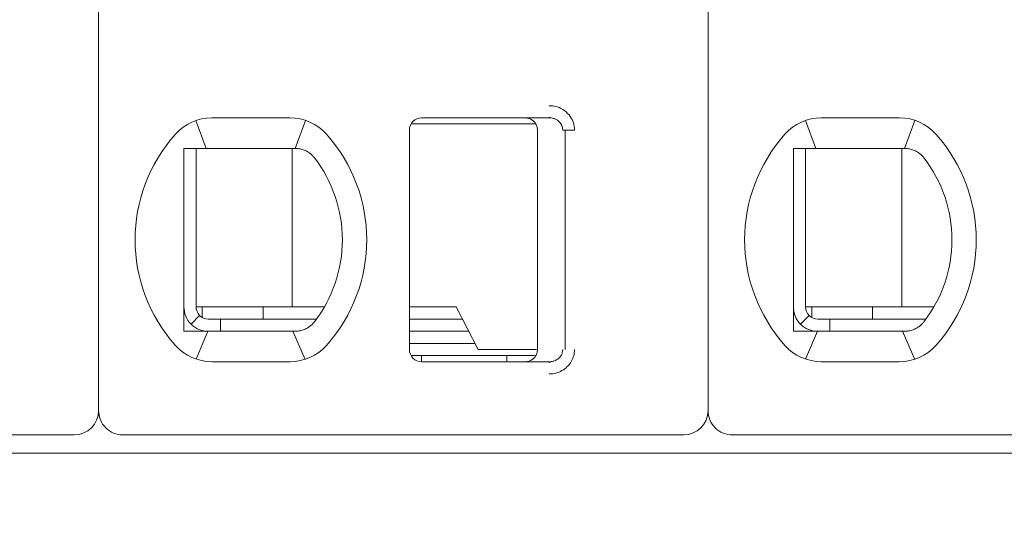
# Model space of a CAD drawing. Header units: millimetres. Extents: x -1114 to 1396, y -630 to 631.
# Tile 508 of 656: x 441.51 to 449.58, y -163.08 to -158.91. Entities that reach past the tile are written whole.
import ezdxf

# ---------------------------------------------------------------- set-up
doc = ezdxf.new("R2010")
doc.units = ezdxf.units.MM
doc.header["$MEASUREMENT"] = 0

msp = doc.modelspace()

# ---------------------------------------------------------------- linework, layer by layer
at = {"lineweight": 18}
for points, knots in [([(1038.9843, -629.7647), (1038.9843, -629.7647), (-1111.4882, -629.7647), (-1111.4882, -629.7647), (-1111.4882, -629.7647), (-1111.4882, -629.7647), (-1111.4882, 630.7883), (-1111.4882, 630.7883), (-1111.4882, 630.7883), (-1111.4882, 630.7883), (1038.9843, 630.7883), (1038.9843, 630.7883)], [0, 0, 0, 0, 0.333333, 0.333333, 0.333333, 0.333333, 0.666667, 0.666667, 0.666667, 0.666667, 1, 1, 1, 1]), ([(445.8512, -159.6116), (445.8732, -159.6115), (445.8944, -159.6147), (445.9155, -159.6215), (445.9155, -159.6215), (445.9366, -159.6283), (445.9576, -159.6386), (445.9762, -159.6522), (445.9762, -159.6522), (445.9947, -159.6658), (446.0108, -159.6828), (446.023, -159.7), (446.023, -159.7), (446.0352, -159.7172), (446.0435, -159.7347), (446.0492, -159.7533), (446.0492, -159.7533), (446.055, -159.7718), (446.0581, -159.7913), (446.0582, -159.8116)], [0, 0, 0, 0, 0.2, 0.2, 0.2, 0.2, 0.4, 0.4, 0.4, 0.4, 0.6, 0.6, 0.6, 0.6, 0.8, 0.8, 0.8, 0.8, 1, 1, 1, 1]), ([(444.8038, -159.7116), (444.7772, -159.7116), (444.7518, -159.7222), (444.733, -159.7409), (444.733, -159.7409), (444.7143, -159.7597), (444.7038, -159.7851), (444.7038, -159.8116)], [0, 0, 0, 0, 0.5, 0.5, 0.5, 0.5, 1, 1, 1, 1]), ([(444.8038, -159.7116), (444.7772, -159.7116), (444.7518, -159.7222), (444.733, -159.7409), (444.733, -159.7409), (444.7143, -159.7597), (444.7038, -159.7851), (444.7038, -159.8116)], [0, 0, 0, 0, 0.5, 0.5, 0.5, 0.5, 1, 1, 1, 1]), ([(445.6538, -159.7116), (445.6643, -159.7116), (445.6748, -159.7133), (445.6847, -159.7166), (445.6847, -159.7166), (445.6947, -159.7198), (445.7042, -159.7247), (445.7126, -159.7308), (445.7126, -159.7308), (445.7211, -159.737), (445.7286, -159.7445), (445.7347, -159.7529), (445.7347, -159.7529), (445.7409, -159.7614), (445.7457, -159.7709), (445.7489, -159.7809), (445.7489, -159.7809), (445.7521, -159.7908), (445.7538, -159.8012), (445.7538, -159.8116)], [0, 0, 0, 0, 0.2, 0.2, 0.2, 0.2, 0.4, 0.4, 0.4, 0.4, 0.6, 0.6, 0.6, 0.6, 0.8, 0.8, 0.8, 0.8, 1, 1, 1, 1]), ([(445.8512, -159.7116), (445.8599, -159.7116), (445.8687, -159.7126), (445.8772, -159.7145), (445.8772, -159.7145), (445.8855, -159.7163), (445.8937, -159.719), (445.9014, -159.7226), (445.9014, -159.7226), (445.909, -159.7261), (445.9162, -159.7304), (445.9227, -159.7354), (445.9227, -159.7354), (445.9289, -159.7402), (445.9345, -159.7456), (445.9395, -159.7515), (445.9395, -159.7515), (445.944, -159.757), (445.9479, -159.7629), (445.9512, -159.7691), (445.9512, -159.7691), (445.9544, -159.7753), (445.9569, -159.7819), (445.9587, -159.7887), (445.9587, -159.7887), (445.9607, -159.7962), (445.9617, -159.8039), (445.9617, -159.8116)], [0, 0, 0, 0, 0.142857, 0.142857, 0.142857, 0.142857, 0.285714, 0.285714, 0.285714, 0.285714, 0.428571, 0.428571, 0.428571, 0.428571, 0.571429, 0.571429, 0.571429, 0.571429, 0.714286, 0.714286, 0.714286, 0.714286, 0.857143, 0.857143, 0.857143, 0.857143, 1, 1, 1, 1]), ([(442.8538, -159.9616), (442.8605, -159.9616), (442.8673, -159.9616), (442.8741, -159.9616), (442.8741, -159.9616), (442.8809, -159.9616), (442.8878, -159.9616), (442.8946, -159.9616), (442.8946, -159.9616), (442.9015, -159.9616), (442.9083, -159.9616), (442.9152, -159.9616)], [0, 0, 0, 0, 0.333333, 0.333333, 0.333333, 0.333333, 0.666667, 0.666667, 0.666667, 0.666667, 1, 1, 1, 1]), ([(442.8538, -159.9616), (442.8538, -160.0126), (442.8538, -160.0651), (442.8538, -160.12), (442.8538, -160.12), (442.8538, -160.1475), (442.8538, -160.1756), (442.8538, -160.2045), (442.8538, -160.2045), (442.8538, -160.219), (442.8538, -160.2336), (442.8538, -160.2486), (442.8538, -160.2486), (442.8538, -160.2635), (442.8538, -160.2787), (442.8538, -160.294), (442.8538, -160.294), (442.8538, -160.3248), (442.8538, -160.3564), (442.8538, -160.3891), (442.8538, -160.3891), (442.8538, -160.4218), (442.8538, -160.4556), (442.8538, -160.4909), (442.8538, -160.4909), (442.8538, -160.5086), (442.8538, -160.5266), (442.8538, -160.5447), (442.8538, -160.5447), (442.8538, -160.5628), (442.8538, -160.581), (442.8538, -160.5995), (442.8538, -160.5995), (442.8538, -160.6181), (442.8538, -160.6368), (442.8538, -160.6557), (442.8538, -160.6557), (442.8538, -160.6747), (442.8538, -160.694), (442.8538, -160.713), (442.8538, -160.713), (442.8538, -160.751), (442.8538, -160.7886), (442.8538, -160.8256), (442.8538, -160.8256), (442.8538, -160.8349), (442.8538, -160.8441), (442.8538, -160.8534), (442.8538, -160.8534), (442.8538, -160.8626), (442.8538, -160.8718), (442.8538, -160.8809), (442.8538, -160.8809), (442.8538, -160.8991), (442.8538, -160.9169), (442.8538, -160.9344), (442.8538, -160.9344), (442.8538, -160.9693), (442.8538, -161.003), (442.8538, -161.0356), (442.8538, -161.0356), (442.8538, -161.052), (442.8538, -161.068), (442.8538, -161.0839), (442.8538, -161.0839), (442.8538, -161.0998), (442.8538, -161.1154), (442.8538, -161.1307), (442.8538, -161.1307), (442.8538, -161.1614), (442.8538, -161.191), (442.8538, -161.2198), (442.8538, -161.2198), (442.8538, -161.2485), (442.8538, -161.2765), (442.8538, -161.3038), (442.8538, -161.3038), (442.8538, -161.3585), (442.8538, -161.4108), (442.8538, -161.4616)], [0, 0, 0, 0, 0.05, 0.05, 0.05, 0.05, 0.1, 0.1, 0.1, 0.1, 0.15, 0.15, 0.15, 0.15, 0.2, 0.2, 0.2, 0.2, 0.25, 0.25, 0.25, 0.25, 0.3, 0.3, 0.3, 0.3, 0.35, 0.35, 0.35, 0.35, 0.4, 0.4, 0.4, 0.4, 0.45, 0.45, 0.45, 0.45, 0.5, 0.5, 0.5, 0.5, 0.55, 0.55, 0.55, 0.55, 0.6, 0.6, 0.6, 0.6, 0.65, 0.65, 0.65, 0.65, 0.7, 0.7, 0.7, 0.7, 0.75, 0.75, 0.75, 0.75, 0.8, 0.8, 0.8, 0.8, 0.85, 0.85, 0.85, 0.85, 0.9, 0.9, 0.9, 0.9, 0.95, 0.95, 0.95, 0.95, 1, 1, 1, 1]), ([(443.0829, -159.9616), (443.0778, -159.9616), (443.0726, -159.9616), (443.0673, -159.9616), (443.0673, -159.9616), (443.0621, -159.9616), (443.0568, -159.9616), (443.0513, -159.9616), (443.0513, -159.9616), (443.0459, -159.9616), (443.0404, -159.9616), (443.0348, -159.9616), (443.0348, -159.9616), (443.0291, -159.9616), (443.0233, -159.9616), (443.0174, -159.9616), (443.0174, -159.9616), (443.0114, -159.9616), (443.0052, -159.9616), (442.999, -159.9616), (442.999, -159.9616), (442.9927, -159.9616), (442.9863, -159.9616), (442.9797, -159.9616), (442.9797, -159.9616), (442.9731, -159.9616), (442.9663, -159.9616), (442.9594, -159.9616), (442.9594, -159.9616), (442.9524, -159.9616), (442.9453, -159.9616), (442.938, -159.9616), (442.938, -159.9616), (442.9306, -159.9616), (442.923, -159.9616), (442.9152, -159.9616)], [0, 0, 0, 0, 0.111111, 0.111111, 0.111111, 0.111111, 0.222222, 0.222222, 0.222222, 0.222222, 0.333333, 0.333333, 0.333333, 0.333333, 0.444444, 0.444444, 0.444444, 0.444444, 0.555556, 0.555556, 0.555556, 0.555556, 0.666667, 0.666667, 0.666667, 0.666667, 0.777778, 0.777778, 0.777778, 0.777778, 0.888889, 0.888889, 0.888889, 0.888889, 1, 1, 1, 1]), ([(443.7662, -159.9616), (443.7615, -159.9616), (443.7568, -159.9616), (443.7521, -159.9616), (443.7521, -159.9616), (443.7475, -159.9616), (443.7428, -159.9616), (443.7382, -159.9616), (443.7382, -159.9616), (443.7336, -159.9616), (443.7291, -159.9616), (443.7246, -159.9616)], [0, 0, 0, 0, 0.333333, 0.333333, 0.333333, 0.333333, 0.666667, 0.666667, 0.666667, 0.666667, 1, 1, 1, 1]), ([(443.8638, -159.9871), (443.8535, -159.9813), (443.8429, -159.9766), (443.832, -159.9728), (443.832, -159.9728), (443.8212, -159.969), (443.8102, -159.9662), (443.7992, -159.9644), (443.7992, -159.9644), (443.7882, -159.9625), (443.7771, -159.9616), (443.7662, -159.9616)], [0, 0, 0, 0, 0.333333, 0.333333, 0.333333, 0.333333, 0.666667, 0.666667, 0.666667, 0.666667, 1, 1, 1, 1]), ([(443.9245, -160.0394), (443.9192, -160.0326), (443.9134, -160.026), (443.9071, -160.0198), (443.9071, -160.0198), (443.9008, -160.0135), (443.894, -160.0076), (443.8867, -160.0021), (443.8867, -160.0021), (443.8795, -159.9966), (443.8718, -159.9916), (443.8638, -159.9871)], [0, 0, 0, 0, 0.333333, 0.333333, 0.333333, 0.333333, 0.666667, 0.666667, 0.666667, 0.666667, 1, 1, 1, 1]), ([(447.8538, -159.9616), (447.8605, -159.9616), (447.8673, -159.9616), (447.8741, -159.9616), (447.8741, -159.9616), (447.8809, -159.9616), (447.8878, -159.9616), (447.8946, -159.9616), (447.8946, -159.9616), (447.9015, -159.9616), (447.9083, -159.9616), (447.9152, -159.9616)], [0, 0, 0, 0, 0.333333, 0.333333, 0.333333, 0.333333, 0.666667, 0.666667, 0.666667, 0.666667, 1, 1, 1, 1]), ([(447.8538, -159.9616), (447.8538, -160.0126), (447.8538, -160.0651), (447.8538, -160.12), (447.8538, -160.12), (447.8538, -160.1475), (447.8538, -160.1756), (447.8538, -160.2045), (447.8538, -160.2045), (447.8538, -160.219), (447.8538, -160.2336), (447.8538, -160.2486), (447.8538, -160.2486), (447.8538, -160.2635), (447.8538, -160.2787), (447.8538, -160.294), (447.8538, -160.294), (447.8538, -160.3248), (447.8538, -160.3564), (447.8538, -160.3891), (447.8538, -160.3891), (447.8538, -160.4218), (447.8538, -160.4556), (447.8538, -160.4909), (447.8538, -160.4909), (447.8538, -160.5086), (447.8538, -160.5266), (447.8538, -160.5447), (447.8538, -160.5447), (447.8538, -160.5628), (447.8538, -160.581), (447.8538, -160.5995), (447.8538, -160.5995), (447.8538, -160.6181), (447.8538, -160.6368), (447.8538, -160.6557), (447.8538, -160.6557), (447.8538, -160.6747), (447.8538, -160.694), (447.8538, -160.713), (447.8538, -160.713), (447.8538, -160.751), (447.8538, -160.7886), (447.8538, -160.8256), (447.8538, -160.8256), (447.8538, -160.8349), (447.8538, -160.8441), (447.8538, -160.8534), (447.8538, -160.8534), (447.8538, -160.8626), (447.8538, -160.8718), (447.8538, -160.8809), (447.8538, -160.8809), (447.8538, -160.8991), (447.8538, -160.9169), (447.8538, -160.9344), (447.8538, -160.9344), (447.8538, -160.9693), (447.8538, -161.003), (447.8538, -161.0356), (447.8538, -161.0356), (447.8538, -161.052), (447.8538, -161.068), (447.8538, -161.0839), (447.8538, -161.0839), (447.8538, -161.0998), (447.8538, -161.1154), (447.8538, -161.1307), (447.8538, -161.1307), (447.8538, -161.1614), (447.8538, -161.191), (447.8538, -161.2198), (447.8538, -161.2198), (447.8538, -161.2485), (447.8538, -161.2765), (447.8538, -161.3038), (447.8538, -161.3038), (447.8538, -161.3585), (447.8538, -161.4108), (447.8538, -161.4616)], [0, 0, 0, 0, 0.05, 0.05, 0.05, 0.05, 0.1, 0.1, 0.1, 0.1, 0.15, 0.15, 0.15, 0.15, 0.2, 0.2, 0.2, 0.2, 0.25, 0.25, 0.25, 0.25, 0.3, 0.3, 0.3, 0.3, 0.35, 0.35, 0.35, 0.35, 0.4, 0.4, 0.4, 0.4, 0.45, 0.45, 0.45, 0.45, 0.5, 0.5, 0.5, 0.5, 0.55, 0.55, 0.55, 0.55, 0.6, 0.6, 0.6, 0.6, 0.65, 0.65, 0.65, 0.65, 0.7, 0.7, 0.7, 0.7, 0.75, 0.75, 0.75, 0.75, 0.8, 0.8, 0.8, 0.8, 0.85, 0.85, 0.85, 0.85, 0.9, 0.9, 0.9, 0.9, 0.95, 0.95, 0.95, 0.95, 1, 1, 1, 1]), ([(448.0829, -159.9616), (448.0778, -159.9616), (448.0726, -159.9616), (448.0673, -159.9616), (448.0673, -159.9616), (448.0621, -159.9616), (448.0568, -159.9616), (448.0513, -159.9616), (448.0513, -159.9616), (448.0459, -159.9616), (448.0404, -159.9616), (448.0348, -159.9616), (448.0348, -159.9616), (448.0291, -159.9616), (448.0233, -159.9616), (448.0174, -159.9616), (448.0174, -159.9616), (448.0114, -159.9616), (448.0052, -159.9616), (447.999, -159.9616), (447.999, -159.9616), (447.9927, -159.9616), (447.9863, -159.9616), (447.9797, -159.9616), (447.9797, -159.9616), (447.9731, -159.9616), (447.9663, -159.9616), (447.9594, -159.9616), (447.9594, -159.9616), (447.9524, -159.9616), (447.9453, -159.9616), (447.938, -159.9616), (447.938, -159.9616), (447.9306, -159.9616), (447.923, -159.9616), (447.9152, -159.9616)], [0, 0, 0, 0, 0.111111, 0.111111, 0.111111, 0.111111, 0.222222, 0.222222, 0.222222, 0.222222, 0.333333, 0.333333, 0.333333, 0.333333, 0.444444, 0.444444, 0.444444, 0.444444, 0.555556, 0.555556, 0.555556, 0.555556, 0.666667, 0.666667, 0.666667, 0.666667, 0.777778, 0.777778, 0.777778, 0.777778, 0.888889, 0.888889, 0.888889, 0.888889, 1, 1, 1, 1]), ([(448.7662, -159.9616), (448.7615, -159.9616), (448.7568, -159.9616), (448.7521, -159.9616), (448.7521, -159.9616), (448.7475, -159.9616), (448.7428, -159.9616), (448.7382, -159.9616), (448.7382, -159.9616), (448.7336, -159.9616), (448.7291, -159.9616), (448.7246, -159.9616)], [0, 0, 0, 0, 0.333333, 0.333333, 0.333333, 0.333333, 0.666667, 0.666667, 0.666667, 0.666667, 1, 1, 1, 1]), ([(448.8638, -159.9871), (448.8535, -159.9813), (448.8429, -159.9766), (448.832, -159.9728), (448.832, -159.9728), (448.8212, -159.969), (448.8102, -159.9662), (448.7992, -159.9644), (448.7992, -159.9644), (448.7882, -159.9625), (448.7771, -159.9616), (448.7662, -159.9616)], [0, 0, 0, 0, 0.333333, 0.333333, 0.333333, 0.333333, 0.666667, 0.666667, 0.666667, 0.666667, 1, 1, 1, 1]), ([(448.9245, -160.0394), (448.9192, -160.0326), (448.9134, -160.026), (448.9071, -160.0198), (448.9071, -160.0198), (448.9008, -160.0135), (448.894, -160.0076), (448.8867, -160.0021), (448.8867, -160.0021), (448.8795, -159.9966), (448.8718, -159.9916), (448.8638, -159.9871)], [0, 0, 0, 0, 0.333333, 0.333333, 0.333333, 0.333333, 0.666667, 0.666667, 0.666667, 0.666667, 1, 1, 1, 1]), ([(442.8538, -161.2616), (442.8538, -161.3147), (442.8748, -161.3656), (442.9123, -161.4031), (442.9123, -161.4031), (442.9498, -161.4406), (443.0007, -161.4616), (443.0538, -161.4616)], [0, 0, 0, 0, 0.5, 0.5, 0.5, 0.5, 1, 1, 1, 1]), ([(442.9538, -161.2616), (442.9538, -161.2882), (442.9643, -161.3136), (442.983, -161.3324), (442.983, -161.3324), (443.0018, -161.3511), (443.0272, -161.3616), (443.0538, -161.3616)], [0, 0, 0, 0, 0.5, 0.5, 0.5, 0.5, 1, 1, 1, 1]), ([(447.8538, -161.2616), (447.8538, -161.3147), (447.8748, -161.3656), (447.9123, -161.4031), (447.9123, -161.4031), (447.9498, -161.4406), (448.0007, -161.4616), (448.0538, -161.4616)], [0, 0, 0, 0, 0.5, 0.5, 0.5, 0.5, 1, 1, 1, 1]), ([(447.9538, -161.2616), (447.9538, -161.2882), (447.9643, -161.3136), (447.983, -161.3324), (447.983, -161.3324), (448.0018, -161.3511), (448.0272, -161.3616), (448.0538, -161.3616)], [0, 0, 0, 0, 0.5, 0.5, 0.5, 0.5, 1, 1, 1, 1]), ([(442.8538, -161.4616), (442.8606, -161.4616), (442.8675, -161.4616), (442.8744, -161.4616), (442.8744, -161.4616), (442.8812, -161.4616), (442.888, -161.4616), (442.8948, -161.4616), (442.8948, -161.4616), (442.9017, -161.4616), (442.9085, -161.4616), (442.9152, -161.4616)], [0, 0, 0, 0, 0.333333, 0.333333, 0.333333, 0.333333, 0.666667, 0.666667, 0.666667, 0.666667, 1, 1, 1, 1]), ([(442.9152, -161.4616), (442.923, -161.4616), (442.9306, -161.4616), (442.938, -161.4616), (442.938, -161.4616), (442.9453, -161.4616), (442.9524, -161.4616), (442.9594, -161.4616), (442.9594, -161.4616), (442.9663, -161.4616), (442.9731, -161.4616), (442.9797, -161.4616), (442.9797, -161.4616), (442.9863, -161.4616), (442.9927, -161.4616), (442.999, -161.4616), (442.999, -161.4616), (443.0052, -161.4616), (443.0114, -161.4616), (443.0173, -161.4616), (443.0173, -161.4616), (443.0233, -161.4616), (443.0291, -161.4616), (443.0348, -161.4616), (443.0348, -161.4616), (443.0404, -161.4616), (443.0459, -161.4616), (443.0513, -161.4616), (443.0513, -161.4616), (443.0567, -161.4616), (443.062, -161.4616), (443.0673, -161.4616), (443.0673, -161.4616), (443.0726, -161.4616), (443.0778, -161.4616), (443.0829, -161.4616)], [0, 0, 0, 0, 0.111111, 0.111111, 0.111111, 0.111111, 0.222222, 0.222222, 0.222222, 0.222222, 0.333333, 0.333333, 0.333333, 0.333333, 0.444444, 0.444444, 0.444444, 0.444444, 0.555556, 0.555556, 0.555556, 0.555556, 0.666667, 0.666667, 0.666667, 0.666667, 0.777778, 0.777778, 0.777778, 0.777778, 0.888889, 0.888889, 0.888889, 0.888889, 1, 1, 1, 1]), ([(443.7246, -161.4616), (443.7291, -161.4616), (443.7336, -161.4616), (443.7382, -161.4616), (443.7382, -161.4616), (443.7428, -161.4616), (443.7475, -161.4616), (443.7521, -161.4616), (443.7521, -161.4616), (443.7568, -161.4616), (443.7615, -161.4616), (443.7662, -161.4616)], [0, 0, 0, 0, 0.333333, 0.333333, 0.333333, 0.333333, 0.666667, 0.666667, 0.666667, 0.666667, 1, 1, 1, 1]), ([(443.8638, -161.4362), (443.8537, -161.4418), (443.8432, -161.4466), (443.8325, -161.4503), (443.8325, -161.4503), (443.8217, -161.4541), (443.8108, -161.4569), (443.7997, -161.4588), (443.7997, -161.4588), (443.7886, -161.4607), (443.7774, -161.4616), (443.7662, -161.4616)], [0, 0, 0, 0, 0.333333, 0.333333, 0.333333, 0.333333, 0.666667, 0.666667, 0.666667, 0.666667, 1, 1, 1, 1]), ([(443.8638, -161.4362), (443.8721, -161.4315), (443.88, -161.4264), (443.8873, -161.4208), (443.8873, -161.4208), (443.8946, -161.4153), (443.9013, -161.4093), (443.9075, -161.4031), (443.9075, -161.4031), (443.9137, -161.3969), (443.9194, -161.3905), (443.9245, -161.3839)], [0, 0, 0, 0, 0.333333, 0.333333, 0.333333, 0.333333, 0.666667, 0.666667, 0.666667, 0.666667, 1, 1, 1, 1]), ([(447.8538, -161.4616), (447.8606, -161.4616), (447.8675, -161.4616), (447.8744, -161.4616), (447.8744, -161.4616), (447.8812, -161.4616), (447.888, -161.4616), (447.8948, -161.4616), (447.8948, -161.4616), (447.9017, -161.4616), (447.9085, -161.4616), (447.9152, -161.4616)], [0, 0, 0, 0, 0.333333, 0.333333, 0.333333, 0.333333, 0.666667, 0.666667, 0.666667, 0.666667, 1, 1, 1, 1]), ([(447.9152, -161.4616), (447.923, -161.4616), (447.9306, -161.4616), (447.938, -161.4616), (447.938, -161.4616), (447.9453, -161.4616), (447.9524, -161.4616), (447.9594, -161.4616), (447.9594, -161.4616), (447.9663, -161.4616), (447.9731, -161.4616), (447.9797, -161.4616), (447.9797, -161.4616), (447.9863, -161.4616), (447.9927, -161.4616), (447.999, -161.4616), (447.999, -161.4616), (448.0052, -161.4616), (448.0114, -161.4616), (448.0173, -161.4616), (448.0173, -161.4616), (448.0233, -161.4616), (448.0291, -161.4616), (448.0348, -161.4616), (448.0348, -161.4616), (448.0404, -161.4616), (448.0459, -161.4616), (448.0513, -161.4616), (448.0513, -161.4616), (448.0567, -161.4616), (448.062, -161.4616), (448.0673, -161.4616), (448.0673, -161.4616), (448.0726, -161.4616), (448.0778, -161.4616), (448.0829, -161.4616)], [0, 0, 0, 0, 0.111111, 0.111111, 0.111111, 0.111111, 0.222222, 0.222222, 0.222222, 0.222222, 0.333333, 0.333333, 0.333333, 0.333333, 0.444444, 0.444444, 0.444444, 0.444444, 0.555556, 0.555556, 0.555556, 0.555556, 0.666667, 0.666667, 0.666667, 0.666667, 0.777778, 0.777778, 0.777778, 0.777778, 0.888889, 0.888889, 0.888889, 0.888889, 1, 1, 1, 1]), ([(448.7246, -161.4616), (448.7291, -161.4616), (448.7336, -161.4616), (448.7382, -161.4616), (448.7382, -161.4616), (448.7428, -161.4616), (448.7475, -161.4616), (448.7521, -161.4616), (448.7521, -161.4616), (448.7568, -161.4616), (448.7615, -161.4616), (448.7662, -161.4616)], [0, 0, 0, 0, 0.333333, 0.333333, 0.333333, 0.333333, 0.666667, 0.666667, 0.666667, 0.666667, 1, 1, 1, 1]), ([(448.8638, -161.4362), (448.8537, -161.4418), (448.8432, -161.4466), (448.8325, -161.4503), (448.8325, -161.4503), (448.8217, -161.4541), (448.8108, -161.4569), (448.7997, -161.4588), (448.7997, -161.4588), (448.7886, -161.4607), (448.7774, -161.4616), (448.7662, -161.4616)], [0, 0, 0, 0, 0.333333, 0.333333, 0.333333, 0.333333, 0.666667, 0.666667, 0.666667, 0.666667, 1, 1, 1, 1]), ([(448.8638, -161.4362), (448.8721, -161.4315), (448.88, -161.4264), (448.8873, -161.4208), (448.8873, -161.4208), (448.8946, -161.4153), (448.9013, -161.4093), (448.9075, -161.4031), (448.9075, -161.4031), (448.9137, -161.3969), (448.9194, -161.3905), (448.9245, -161.3839)], [0, 0, 0, 0, 0.333333, 0.333333, 0.333333, 0.333333, 0.666667, 0.666667, 0.666667, 0.666667, 1, 1, 1, 1]), ([(444.7038, -161.6116), (444.7038, -161.6382), (444.7143, -161.6636), (444.733, -161.6824), (444.733, -161.6824), (444.7518, -161.7011), (444.7772, -161.7116), (444.8038, -161.7116)], [0, 0, 0, 0, 0.5, 0.5, 0.5, 0.5, 1, 1, 1, 1]), ([(444.7038, -161.6116), (444.7038, -161.6382), (444.7143, -161.6636), (444.733, -161.6824), (444.733, -161.6824), (444.7518, -161.7011), (444.7772, -161.7116), (444.8038, -161.7116)], [0, 0, 0, 0, 0.5, 0.5, 0.5, 0.5, 1, 1, 1, 1]), ([(445.7538, -161.6116), (445.7538, -161.6221), (445.7521, -161.6325), (445.7489, -161.6425), (445.7489, -161.6425), (445.7457, -161.6524), (445.7409, -161.6619), (445.7347, -161.6703), (445.7347, -161.6703), (445.7286, -161.6788), (445.7212, -161.6863), (445.7127, -161.6924), (445.7127, -161.6924), (445.7043, -161.6986), (445.6948, -161.7034), (445.6849, -161.7067), (445.6849, -161.7067), (445.6749, -161.71), (445.6643, -161.7116), (445.6538, -161.7116)], [0, 0, 0, 0, 0.2, 0.2, 0.2, 0.2, 0.4, 0.4, 0.4, 0.4, 0.6, 0.6, 0.6, 0.6, 0.8, 0.8, 0.8, 0.8, 1, 1, 1, 1]), ([(445.9617, -161.6116), (445.9617, -161.6201), (445.9605, -161.6286), (445.9581, -161.6368), (445.9581, -161.6368), (445.9557, -161.645), (445.9523, -161.6529), (445.9478, -161.6602), (445.9478, -161.6602), (445.9432, -161.6676), (445.9376, -161.6745), (445.9311, -161.6806), (445.9311, -161.6806), (445.9245, -161.6869), (445.9171, -161.6924), (445.909, -161.6968), (445.909, -161.6968), (445.9005, -161.7016), (445.8912, -161.7053), (445.8817, -161.7078), (445.8817, -161.7078), (445.8717, -161.7103), (445.8614, -161.7116), (445.8512, -161.7116)], [0, 0, 0, 0, 0.166667, 0.166667, 0.166667, 0.166667, 0.333333, 0.333333, 0.333333, 0.333333, 0.5, 0.5, 0.5, 0.5, 0.666667, 0.666667, 0.666667, 0.666667, 0.833333, 0.833333, 0.833333, 0.833333, 1, 1, 1, 1]), ([(446.0582, -161.6116), (446.0582, -161.629), (446.056, -161.6458), (446.0515, -161.6624), (446.0515, -161.6624), (446.0469, -161.6789), (446.0401, -161.6952), (446.0313, -161.7103), (446.0313, -161.7103), (446.0225, -161.7255), (446.0117, -161.7393), (445.9988, -161.7519), (445.9988, -161.7519), (445.986, -161.7644), (445.9711, -161.7755), (445.9554, -161.7845), (445.9554, -161.7845), (445.9397, -161.7934), (445.9232, -161.8), (445.9059, -161.8046), (445.9059, -161.8046), (445.8885, -161.8091), (445.8703, -161.8115), (445.8512, -161.8116)], [0, 0, 0, 0, 0.166667, 0.166667, 0.166667, 0.166667, 0.333333, 0.333333, 0.333333, 0.333333, 0.5, 0.5, 0.5, 0.5, 0.666667, 0.666667, 0.666667, 0.666667, 0.833333, 0.833333, 0.833333, 0.833333, 1, 1, 1, 1]), ([(442.1538, -162.1116), (442.1538, -162.1647), (442.1748, -162.2156), (442.2123, -162.2531), (442.2123, -162.2531), (442.2498, -162.2906), (442.3007, -162.3116), (442.3538, -162.3116)], [0, 0, 0, 0, 0.5, 0.5, 0.5, 0.5, 1, 1, 1, 1]), ([(447.1538, -162.1116), (447.1538, -162.1647), (447.1748, -162.2156), (447.2123, -162.2531), (447.2123, -162.2531), (447.2498, -162.2906), (447.3007, -162.3116), (447.3538, -162.3116)], [0, 0, 0, 0, 0.5, 0.5, 0.5, 0.5, 1, 1, 1, 1])]:
    msp.add_open_spline(points, degree=3, knots=knots, dxfattribs=at)
for points in [[(442.1538, -151.6916), (442.1538, -151.6916), (442.1538, -162.1116), (442.1538, -162.1116)], [(442.1538, -151.6916), (442.1538, -151.6916), (442.1538, -162.1116), (442.1538, -162.1116)], [(447.1538, -151.6916), (447.1538, -151.6916), (447.1538, -162.1116), (447.1538, -162.1116)], [(447.1538, -151.6916), (447.1538, -151.6916), (447.1538, -162.1116), (447.1538, -162.1116)], [(443.0829, -159.7116), (442.9691, -159.7116), (442.8607, -159.7601), (442.7848, -159.845)], [(443.0829, -159.7116), (442.9691, -159.7116), (442.8607, -159.7601), (442.7848, -159.845)], [(442.9522, -159.7336), (442.9522, -159.7336), (443.0367, -159.9616), (443.0367, -159.9616)], [(443.0829, -159.7116), (443.0829, -159.7116), (443.7246, -159.7116), (443.7246, -159.7116)], [(443.0829, -159.7116), (443.0829, -159.7116), (443.7246, -159.7116), (443.7246, -159.7116)], [(444.0227, -159.845), (443.9468, -159.7601), (443.8384, -159.7116), (443.7246, -159.7116)], [(444.0227, -159.845), (443.9468, -159.7601), (443.8384, -159.7116), (443.7246, -159.7116)], [(443.7654, -159.9616), (443.7654, -159.9616), (443.851, -159.7321), (443.851, -159.7321)], [(445.3846, -159.7616), (445.3846, -159.7616), (444.7171, -159.7616), (444.7171, -159.7616)], [(444.8038, -159.7116), (444.8038, -159.7116), (445.8512, -159.7116), (445.8512, -159.7116)], [(444.8038, -159.7116), (444.8038, -159.7116), (445.8512, -159.7116), (445.8512, -159.7116)], [(445.7339, -159.7616), (445.7339, -159.7616), (445.3846, -159.7616), (445.3846, -159.7616)], [(445.8512, -159.7116), (445.8512, -159.7116), (445.6537, -159.7116), (445.6537, -159.7116)], [(445.8501, -159.7047), (445.8501, -159.7047), (445.8938, -159.7195), (445.8938, -159.7195)], [(448.0829, -159.7116), (447.9691, -159.7116), (447.8607, -159.7601), (447.7848, -159.845)], [(448.0829, -159.7116), (447.9691, -159.7116), (447.8607, -159.7601), (447.7848, -159.845)], [(447.9522, -159.7336), (447.9522, -159.7336), (448.0367, -159.9616), (448.0367, -159.9616)], [(448.0829, -159.7116), (448.0829, -159.7116), (448.7246, -159.7116), (448.7246, -159.7116)], [(448.0829, -159.7116), (448.0829, -159.7116), (448.7246, -159.7116), (448.7246, -159.7116)], [(449.0227, -159.845), (448.9468, -159.7601), (448.8384, -159.7116), (448.7246, -159.7116)], [(449.0227, -159.845), (448.9468, -159.7601), (448.8384, -159.7116), (448.7246, -159.7116)], [(448.851, -159.7321), (448.851, -159.7321), (448.7654, -159.9616), (448.7654, -159.9616)], [(442.7848, -159.845), (442.3434, -160.3385), (442.3434, -161.0848), (442.7848, -161.5783)], [(442.7848, -159.845), (442.3434, -160.3385), (442.3434, -161.0848), (442.7848, -161.5783)], [(444.0227, -161.5783), (444.4641, -161.0848), (444.4641, -160.3385), (444.0227, -159.845)], [(444.0227, -161.5783), (444.4641, -161.0848), (444.4641, -160.3385), (444.0227, -159.845)], [(444.7038, -161.6116), (444.7038, -161.6116), (444.7038, -159.8116), (444.7038, -159.8116)], [(444.7038, -161.6116), (444.7038, -161.6116), (444.7038, -159.8116), (444.7038, -159.8116)], [(445.7538, -161.6116), (445.7538, -161.6116), (445.7538, -159.8116), (445.7538, -159.8116)], [(445.9617, -159.8116), (445.9617, -159.8116), (446.0582, -159.8116), (446.0582, -159.8116)], [(445.9815, -161.6116), (445.9815, -161.6116), (445.9815, -159.8116), (445.9815, -159.8116)], [(447.7848, -159.845), (447.3434, -160.3385), (447.3434, -161.0848), (447.7848, -161.5783)], [(447.7848, -159.845), (447.3434, -160.3385), (447.3434, -161.0848), (447.7848, -161.5783)], [(449.0227, -161.5783), (449.4641, -161.0848), (449.4641, -160.3385), (449.0227, -159.845)], [(449.0227, -161.5783), (449.4641, -161.0848), (449.4641, -160.3385), (449.0227, -159.845)], [(442.9538, -159.9617), (442.9538, -159.9617), (442.9538, -161.2616), (442.9538, -161.2616)], [(443.7246, -159.9616), (443.7246, -159.9616), (443.0829, -159.9616), (443.0829, -159.9616)], [(443.7428, -159.9617), (443.7428, -159.9617), (443.7428, -161.2616), (443.7428, -161.2616)], [(447.9538, -159.9617), (447.9538, -159.9617), (447.9538, -161.2616), (447.9538, -161.2616)], [(448.7246, -159.9616), (448.7246, -159.9616), (448.0829, -159.9616), (448.0829, -159.9616)], [(448.7428, -159.9617), (448.7428, -159.9617), (448.7428, -161.2616), (448.7428, -161.2616)], [(444.1538, -160.7116), (444.1538, -160.4684), (444.0731, -160.232), (443.9245, -160.0394)], [(449.1538, -160.7116), (449.1538, -160.4684), (449.0731, -160.232), (448.9245, -160.0394)], [(443.9245, -161.3839), (444.0731, -161.1913), (444.1538, -160.9549), (444.1538, -160.7117)], [(448.9245, -161.3839), (449.0731, -161.1913), (449.1538, -160.9549), (449.1538, -160.7117)], [(442.9538, -161.2616), (442.9538, -161.2616), (443.7133, -161.2616), (443.7133, -161.2616)], [(443.0038, -161.3482), (443.0038, -161.3482), (443.0038, -161.2616), (443.0038, -161.2616)], [(443.5038, -161.3616), (443.5038, -161.3616), (443.5038, -161.2616), (443.5038, -161.2616)], [(443.7133, -161.2616), (443.7133, -161.2616), (443.7641, -161.2616), (443.7641, -161.2616)], [(444.0064, -161.2616), (444.0064, -161.2616), (443.7641, -161.2616), (443.7641, -161.2616)], [(445.0881, -161.2616), (445.0881, -161.2616), (444.7038, -161.2616), (444.7038, -161.2616)], [(445.2686, -161.6116), (445.2686, -161.6116), (445.0881, -161.2616), (445.0881, -161.2616)], [(447.9538, -161.2616), (447.9538, -161.2616), (448.7133, -161.2616), (448.7133, -161.2616)], [(448.0038, -161.3482), (448.0038, -161.3482), (448.0038, -161.2616), (448.0038, -161.2616)], [(448.5038, -161.3616), (448.5038, -161.3616), (448.5038, -161.2616), (448.5038, -161.2616)], [(448.7133, -161.2616), (448.7133, -161.2616), (448.7641, -161.2616), (448.7641, -161.2616)], [(449.0064, -161.2616), (449.0064, -161.2616), (448.7641, -161.2616), (448.7641, -161.2616)], [(442.983, -161.3324), (442.983, -161.3324), (442.9123, -161.4031), (442.9123, -161.4031)], [(443.1538, -161.3616), (443.1538, -161.3616), (443.0538, -161.3616), (443.0538, -161.3616)], [(443.1538, -161.3616), (443.1538, -161.3616), (443.9412, -161.3616), (443.9412, -161.3616)], [(443.1538, -161.3616), (443.1538, -161.3616), (443.1538, -161.4616), (443.1538, -161.4616)], [(444.7038, -161.3616), (444.7038, -161.3616), (445.1397, -161.3616), (445.1397, -161.3616)], [(447.983, -161.3324), (447.983, -161.3324), (447.9123, -161.4031), (447.9123, -161.4031)], [(448.1538, -161.3616), (448.1538, -161.3616), (448.0538, -161.3616), (448.0538, -161.3616)], [(448.1538, -161.3616), (448.1538, -161.3616), (448.1538, -161.4616), (448.1538, -161.4616)], [(448.1538, -161.3616), (448.1538, -161.3616), (448.9412, -161.3616), (448.9412, -161.3616)], [(442.9532, -161.69), (442.9532, -161.69), (443.0506, -161.4617), (443.0506, -161.4617)], [(443.0829, -161.4616), (443.0829, -161.4616), (443.7246, -161.4616), (443.7246, -161.4616)], [(443.8488, -161.6919), (443.8488, -161.6919), (443.7476, -161.4616), (443.7476, -161.4616)], [(445.1912, -161.4616), (445.1912, -161.4616), (444.7038, -161.4616), (444.7038, -161.4616)], [(447.9532, -161.69), (447.9532, -161.69), (448.0506, -161.4617), (448.0506, -161.4617)], [(448.0829, -161.4616), (448.0829, -161.4616), (448.7246, -161.4616), (448.7246, -161.4616)], [(448.8488, -161.6919), (448.8488, -161.6919), (448.7476, -161.4616), (448.7476, -161.4616)], [(442.7848, -161.5783), (442.8607, -161.6632), (442.9691, -161.7116), (443.0829, -161.7116)], [(442.7848, -161.5783), (442.8607, -161.6632), (442.9691, -161.7116), (443.0829, -161.7116)], [(443.7246, -161.7116), (443.8384, -161.7116), (443.9468, -161.6632), (444.0227, -161.5783)], [(443.7246, -161.7116), (443.8384, -161.7116), (443.9468, -161.6632), (444.0227, -161.5783)], [(445.2428, -161.5616), (445.2428, -161.5616), (444.7038, -161.5616), (444.7038, -161.5616)], [(445.2686, -161.6116), (445.2686, -161.6116), (445.3846, -161.6116), (445.3846, -161.6116)], [(445.3846, -161.6116), (445.3846, -161.6116), (445.7472, -161.6116), (445.7472, -161.6116)], [(447.7848, -161.5783), (447.8607, -161.6632), (447.9691, -161.7116), (448.0829, -161.7116)], [(447.7848, -161.5783), (447.8607, -161.6632), (447.9691, -161.7116), (448.0829, -161.7116)], [(448.7246, -161.7116), (448.8384, -161.7116), (448.9468, -161.6632), (449.0227, -161.5783)], [(448.7246, -161.7116), (448.8384, -161.7116), (448.9468, -161.6632), (449.0227, -161.5783)], [(445.7303, -161.6616), (445.7303, -161.6616), (444.7172, -161.6616), (444.7172, -161.6616)], [(444.8038, -161.7116), (444.8038, -161.7116), (444.8038, -161.6616), (444.8038, -161.6616)], [(445.5038, -161.6616), (445.5038, -161.6616), (445.5038, -161.7116), (445.5038, -161.7116)], [(443.0829, -161.7116), (443.0829, -161.7116), (443.7246, -161.7116), (443.7246, -161.7116)], [(443.7246, -161.7116), (443.7246, -161.7116), (443.0829, -161.7116), (443.0829, -161.7116)], [(444.8038, -161.7116), (444.8038, -161.7116), (445.8512, -161.7116), (445.8512, -161.7116)], [(444.8038, -161.7116), (444.8038, -161.7116), (445.8512, -161.7116), (445.8512, -161.7116)], [(445.8734, -161.7096), (445.8734, -161.7096), (445.8501, -161.7186), (445.8501, -161.7186)], [(445.8512, -161.7185), (445.8512, -161.7185), (445.8512, -161.7116), (445.8512, -161.7116)], [(448.0829, -161.7116), (448.0829, -161.7116), (448.7246, -161.7116), (448.7246, -161.7116)], [(448.7246, -161.7116), (448.7246, -161.7116), (448.0829, -161.7116), (448.0829, -161.7116)], [(441.9538, -162.3116), (442.0642, -162.3116), (442.1538, -162.2221), (442.1538, -162.1116)], [(446.9538, -162.3116), (447.0642, -162.3116), (447.1538, -162.2221), (447.1538, -162.1116)], [(437.3538, -162.3116), (437.3538, -162.3116), (441.9538, -162.3116), (441.9538, -162.3116)], [(442.3538, -162.3116), (442.3538, -162.3116), (446.9538, -162.3116), (446.9538, -162.3116)], [(447.3538, -162.3116), (447.3538, -162.3116), (451.9538, -162.3116), (451.9538, -162.3116)], [(452.0038, -162.4616), (452.0038, -162.4616), (412.3038, -162.4616), (412.3038, -162.4616)]]:
    msp.add_open_spline(points, degree=3, dxfattribs=at)

doc.saveas('drawing.dxf')
